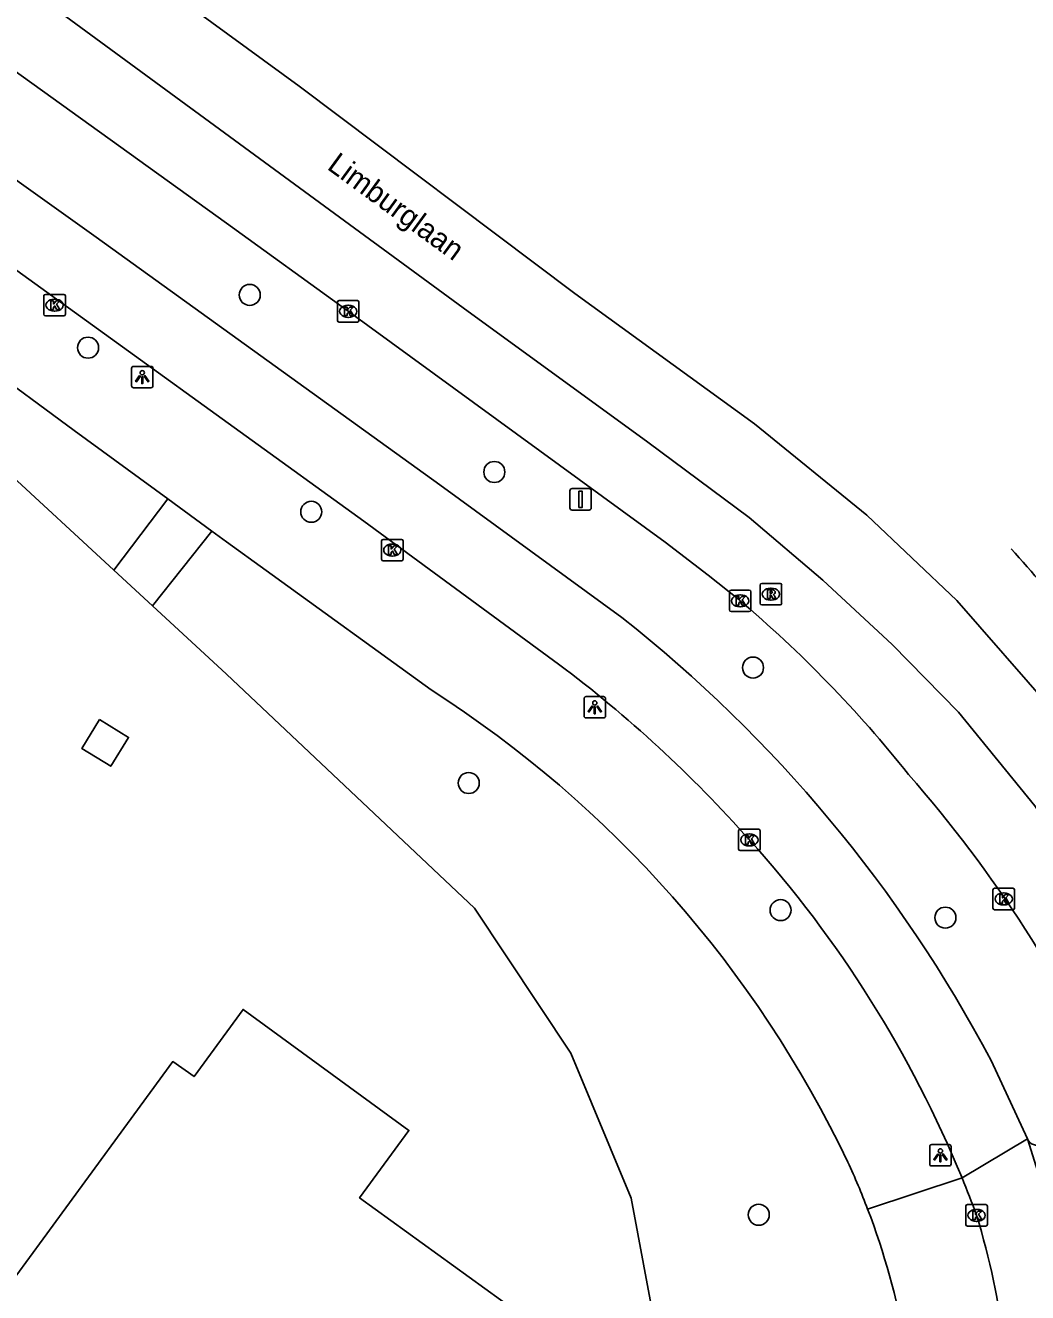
# Model space of a CAD drawing. Extents: x 159040 to 160094, y 381214 to 382518.
# Drawn here: x 159990.6 to 160037.3, y 382180.7 to 382239.7 of the extents above; entities that cross this region are included whole.
import ezdxf

# ---------------------------------------------------------------- set-up
doc = ezdxf.new("R2010")
doc.units = 0
for name, color, linetype in [('IMGEO_Berm_groen', 7, 'Continuous'), ('IMGEO_Boom', 7, 'Continuous'), ('IMGEO_Fietspad_gesloten', 7, 'Continuous'), ('IMGEO_Hek', 7, 'Continuous'), ('IMGEO_Kolk', 7, 'Continuous'), ('IMGEO_Lage_trafo', 7, 'Continuous'), ('IMGEO_Lichtpunt', 7, 'Continuous'), ('IMGEO_Openbare_ruimte_label', 7, 'Continuous'), ('IMGEO_Pand', 7, 'Continuous'), ('IMGEO_Rijbaan_regionaal_gesloten', 7, 'Continuous'), ('IMGEO_Rioolput', 7, 'Continuous'), ('IMGEO_Verkeersbordpaal', 7, 'Continuous'), ('IMGEO_Voetpad_open', 7, 'Continuous')]:
    doc.layers.add(name, color=color, linetype=linetype)

msp = doc.modelspace()

# ---------------------------------------------------------------- linework, layer by layer
at = {"layer": 'IMGEO_Berm_groen'}
for points in [[(159994.765, 382214.349), (159989.664, 382219.065), (159981.55, 382228.4), (159979.665, 382230.1), (159979.923, 382230.447)], [(159996.562, 382212.688), (160000, 382209.509), (160011.539, 382198.625), (160016.035, 382191.866), (160018.833, 382185.122), (160020.599, 382175.649), (160022.159, 382159.391), (160023.372, 382146.763), (160023.519, 382142.04), (160023.401, 382139.539), (160021.602, 382131.53), (160019.399, 382125.831), (160015.533, 382119.639), (159991.772, 382088.461)]]:
    msp.add_lwpolyline(points, dxfattribs=at)
at = {"layer": 'IMGEO_Boom'}
for centre in [(160001.087, 382227.166), (159993.562, 382224.711), (160012.468, 382218.923), (160003.948, 382217.07), (160024.505, 382209.816), (160011.276, 382204.443), (160025.788, 382198.525), (160033.456, 382198.177), (160024.771, 382184.346)]:
    msp.add_circle(centre, 0.489, dxfattribs=at)
at = {"layer": 'IMGEO_Fietspad_gesloten'}
for points in [[(159964.795, 382250.701), (159993.934, 382229.85), (160009.927, 382218.327), (160018.4, 382212.145)], [(160015.456, 382209.979), (160006.39, 382216.63), (159989.12, 382229.118), (159976.232, 382238.558), (159964.543, 382246.909), (159962.347, 382248.193)], [(160035.583, 382191.525), (160037.284, 382187.872)], [(160037.284, 382187.872), (160034.231, 382186.057)], [(160039.072, 382182.114), (160037.284, 382187.872)]]:
    msp.add_lwpolyline(points, dxfattribs=at)
for centre, radius, start, end in [((159978.235, 382161.205), 64.87, 27.86532, 51.74472), ((159979.779, 382162.358), 59.503, 41.51156, 53.15977), ((159984.115, 382165.527), 54.158, 22.27631, 42.04155), ((159979.85, 382163.877), 58.731, 20.36611, 22.18889), ((160002.63, 382174.353), 33.782, 6.49106, 17.15275)]:
    msp.add_arc(centre, radius, start, end, dxfattribs=at)
at = {"layer": 'IMGEO_Hek'}
for points in [[(159979.665, 382230.1), (159981.55, 382228.4), (159989.664, 382219.065), (159994.765, 382214.349)], [(159994.765, 382214.349), (159996.562, 382212.688)], [(159996.562, 382212.688), (160000, 382209.509), (160011.539, 382198.625), (160016.035, 382191.866), (160018.833, 382185.122), (160020.599, 382175.649), (160022.159, 382159.391)]]:
    msp.add_lwpolyline(points, dxfattribs=at)
at = {"layer": 'IMGEO_Kolk'}
for p, q in [((159991.504, 382226.265), (159991.504, 382227.117)), ((159991.579, 382227.191), (159992.431, 382227.191)), ((159991.992, 382226.971), (159992.017, 382226.971)), ((159992.505, 382227.117), (159992.505, 382226.265)), ((160005.243, 382226.903), (160006.095, 382226.903)), ((159992.015, 382226.411), (159991.99, 382226.411)), ((160005.168, 382225.977), (160005.168, 382226.829)), ((160005.656, 382226.683), (160005.681, 382226.683)), ((160006.169, 382226.829), (160006.169, 382225.977)), ((159992.431, 382226.191), (159991.579, 382226.191)), ((160006.095, 382225.903), (160005.243, 382225.903)), ((160005.679, 382226.123), (160005.654, 382226.123)), ((160007.22, 382214.861), (160007.22, 382215.713)), ((160007.295, 382215.787), (160008.147, 382215.787)), ((160008.221, 382215.713), (160008.221, 382214.861)), ((160007.708, 382215.567), (160007.733, 382215.567)), ((160008.147, 382214.787), (160007.295, 382214.787)), ((160007.731, 382215.007), (160007.706, 382215.007)), ((160023.406, 382212.499), (160023.406, 382213.351)), ((160023.481, 382213.425), (160024.333, 382213.425)), ((160024.407, 382213.351), (160024.407, 382212.499)), ((160023.894, 382213.205), (160023.919, 382213.205)), ((160024.333, 382212.425), (160023.481, 382212.425)), ((160023.917, 382212.645), (160023.892, 382212.645)), ((160023.835, 382201.369), (160023.835, 382202.221)), ((160023.91, 382202.295), (160024.762, 382202.295)), ((160024.836, 382202.221), (160024.836, 382201.369)), ((160024.346, 382201.515), (160024.321, 382201.515)), ((160024.323, 382202.075), (160024.348, 382202.075)), ((160024.762, 382201.295), (160023.91, 382201.295)), ((160035.671, 382198.621), (160035.671, 382199.473)), ((160035.746, 382199.547), (160036.598, 382199.547)), ((160036.159, 382199.327), (160036.184, 382199.327)), ((160036.672, 382199.473), (160036.672, 382198.621)), ((160036.182, 382198.767), (160036.157, 382198.767)), ((160036.598, 382198.547), (160035.746, 382198.547)), ((160034.408, 382183.89), (160034.408, 382184.742)), ((160034.483, 382184.816), (160035.335, 382184.816)), ((160034.896, 382184.596), (160034.921, 382184.596)), ((160035.409, 382184.742), (160035.409, 382183.89)), ((160035.335, 382183.816), (160034.483, 382183.816)), ((160034.919, 382184.036), (160034.894, 382184.036))]:
    msp.add_line(p, q, dxfattribs=at)
for points in [[(159991.504, 382226.265), (159991.504, 382227.117)], [(159991.579, 382227.191), (159992.431, 382227.191)], [(159991.825, 382226.891), (159991.948, 382226.891), (159991.948, 382226.74), (159992.078, 382226.891), (159992.242, 382226.891), (159992.096, 382226.74), (159992.249, 382226.491), (159992.097, 382226.491), (159992.012, 382226.655), (159991.948, 382226.588), (159991.948, 382226.491), (159991.825, 382226.491), (159991.825, 382226.891)], [(159992.505, 382227.117), (159992.505, 382226.265)], [(160005.243, 382226.903), (160006.095, 382226.903)], [(160005.168, 382225.977), (160005.168, 382226.829)], [(160005.489, 382226.603), (160005.612, 382226.603), (160005.612, 382226.452), (160005.742, 382226.603), (160005.906, 382226.603), (160005.76, 382226.452), (160005.913, 382226.203), (160005.761, 382226.203), (160005.676, 382226.367), (160005.612, 382226.3), (160005.612, 382226.203), (160005.489, 382226.203), (160005.489, 382226.603)], [(160006.169, 382226.829), (160006.169, 382225.977)], [(159992.431, 382226.191), (159991.579, 382226.191)], [(160006.095, 382225.903), (160005.243, 382225.903)], [(160007.22, 382214.861), (160007.22, 382215.713)], [(160007.295, 382215.787), (160008.147, 382215.787)], [(160008.221, 382215.713), (160008.221, 382214.861)], [(160007.541, 382215.487), (160007.664, 382215.487), (160007.664, 382215.336), (160007.794, 382215.487), (160007.958, 382215.487), (160007.812, 382215.336), (160007.965, 382215.087), (160007.813, 382215.087), (160007.728, 382215.251), (160007.664, 382215.184), (160007.664, 382215.087), (160007.541, 382215.087), (160007.541, 382215.487)], [(160008.147, 382214.787), (160007.295, 382214.787)], [(160023.406, 382212.499), (160023.406, 382213.351)], [(160023.481, 382213.425), (160024.333, 382213.425)], [(160024.407, 382213.351), (160024.407, 382212.499)], [(160023.727, 382213.125), (160023.85, 382213.125), (160023.85, 382212.974), (160023.98, 382213.125), (160024.144, 382213.125), (160023.998, 382212.974), (160024.151, 382212.725), (160023.999, 382212.725), (160023.914, 382212.889), (160023.85, 382212.822), (160023.85, 382212.725), (160023.727, 382212.725), (160023.727, 382213.125)], [(160024.333, 382212.425), (160023.481, 382212.425)], [(160023.835, 382201.369), (160023.835, 382202.221)], [(160023.91, 382202.295), (160024.762, 382202.295)], [(160024.836, 382202.221), (160024.836, 382201.369)], [(160024.156, 382201.995), (160024.279, 382201.995), (160024.279, 382201.844), (160024.409, 382201.995), (160024.573, 382201.995), (160024.427, 382201.844), (160024.58, 382201.595), (160024.428, 382201.595), (160024.343, 382201.759), (160024.279, 382201.692), (160024.279, 382201.595), (160024.156, 382201.595), (160024.156, 382201.995)], [(160024.762, 382201.295), (160023.91, 382201.295)], [(160035.671, 382198.621), (160035.671, 382199.473)], [(160035.746, 382199.547), (160036.598, 382199.547)], [(160035.992, 382199.247), (160036.115, 382199.247), (160036.115, 382199.096), (160036.245, 382199.247), (160036.409, 382199.247), (160036.263, 382199.096), (160036.416, 382198.847), (160036.264, 382198.847), (160036.179, 382199.011), (160036.115, 382198.944), (160036.115, 382198.847), (160035.992, 382198.847), (160035.992, 382199.247)], [(160036.672, 382199.473), (160036.672, 382198.621)], [(160036.598, 382198.547), (160035.746, 382198.547)], [(160034.408, 382183.89), (160034.408, 382184.742)], [(160034.483, 382184.816), (160035.335, 382184.816)], [(160034.729, 382184.516), (160034.852, 382184.516), (160034.852, 382184.365), (160034.982, 382184.516), (160035.146, 382184.516), (160035, 382184.365), (160035.153, 382184.116), (160035.001, 382184.116), (160034.916, 382184.28), (160034.852, 382184.213), (160034.852, 382184.116), (160034.729, 382184.116), (160034.729, 382184.516)], [(160035.409, 382184.742), (160035.409, 382183.89)], [(160035.335, 382183.816), (160034.483, 382183.816)]]:
    msp.add_lwpolyline(points, dxfattribs=at)
for centre, start, end in [((159991.581, 382227.115), 91.55205, 178.44795), ((159991.581, 382227.115), 91.55205, 178.44795), ((159992.429, 382227.115), 1.55205, 88.44795), ((159992.429, 382227.115), 1.55205, 88.44795), ((160005.245, 382226.827), 91.55205, 178.44795), ((160005.245, 382226.827), 91.55205, 178.44795), ((160006.093, 382226.827), 1.55205, 88.44795), ((160006.093, 382226.827), 1.55205, 88.44795), ((159991.581, 382226.267), 181.55205, 268.44795), ((159991.581, 382226.267), 181.55205, 268.44795), ((159992.429, 382226.267), 271.55205, 358.44795), ((159992.429, 382226.267), 271.55205, 358.44795), ((160005.245, 382225.979), 181.55205, 268.44795), ((160005.245, 382225.979), 181.55205, 268.44795), ((160006.093, 382225.979), 271.55205, 358.44795), ((160006.093, 382225.979), 271.55205, 358.44795), ((160007.297, 382215.711), 91.55205, 178.44795), ((160007.297, 382215.711), 91.55205, 178.44795), ((160008.145, 382215.711), 1.55205, 88.44795), ((160008.145, 382215.711), 1.55205, 88.44795), ((160007.297, 382214.863), 181.55205, 268.44795), ((160007.297, 382214.863), 181.55205, 268.44795), ((160008.145, 382214.863), 271.55205, 358.44795), ((160008.145, 382214.863), 271.55205, 358.44795), ((160023.483, 382213.349), 91.55205, 178.44795), ((160023.483, 382213.349), 91.55205, 178.44795), ((160024.331, 382213.349), 1.55205, 88.44795), ((160024.331, 382213.349), 1.55205, 88.44795), ((160023.483, 382212.501), 181.55205, 268.44795), ((160023.483, 382212.501), 181.55205, 268.44795), ((160024.331, 382212.501), 271.55205, 358.44795), ((160024.331, 382212.501), 271.55205, 358.44795), ((160023.912, 382202.219), 91.55205, 178.44795), ((160023.912, 382202.219), 91.55205, 178.44795), ((160024.76, 382202.219), 1.55205, 88.44795), ((160024.76, 382202.219), 1.55205, 88.44795), ((160023.912, 382201.371), 181.55205, 268.44795), ((160023.912, 382201.371), 181.55205, 268.44795), ((160024.76, 382201.371), 271.55205, 358.44795), ((160024.76, 382201.371), 271.55205, 358.44795), ((160035.748, 382199.471), 91.55205, 178.44795), ((160035.748, 382199.471), 91.55205, 178.44795), ((160036.596, 382199.471), 1.55205, 88.44795), ((160036.596, 382199.471), 1.55205, 88.44795), ((160035.748, 382198.623), 181.55205, 268.44795), ((160035.748, 382198.623), 181.55205, 268.44795), ((160036.596, 382198.623), 271.55205, 358.44795), ((160036.596, 382198.623), 271.55205, 358.44795), ((160034.485, 382184.74), 91.55205, 178.44795), ((160034.485, 382184.74), 91.55205, 178.44795), ((160035.333, 382184.74), 1.55205, 88.44795), ((160035.333, 382184.74), 1.55205, 88.44795), ((160034.485, 382183.892), 181.55205, 268.44795), ((160034.485, 382183.892), 181.55205, 268.44795), ((160035.333, 382183.892), 271.55205, 358.44795), ((160035.333, 382183.892), 271.55205, 358.44795)]:
    msp.add_arc(centre, 0.0765, start, end, dxfattribs=at)
for centre, major_axis, ratio, start_param, end_param in [((159991.991, 382226.691), (-0.387, 0.002), 0.722429, 4.712389, 7.853982), ((159992.016, 382226.691), (-0.39, 0.002), 0.717154, 1.570796, 4.712389), ((160005.655, 382226.403), (-0.387, 0.002), 0.722429, 4.712389, 7.853982), ((160005.68, 382226.403), (-0.39, 0.002), 0.717154, 1.570796, 4.712389), ((160007.707, 382215.287), (-0.387, 0.002), 0.722429, 4.712389, 7.853982), ((160007.732, 382215.287), (-0.39, 0.002), 0.717154, 1.570796, 4.712389), ((160023.893, 382212.925), (-0.387, 0.002), 0.722429, 4.712389, 7.853982), ((160023.918, 382212.925), (-0.39, 0.002), 0.717154, 1.570796, 4.712389), ((160024.322, 382201.795), (-0.387, 0.002), 0.722429, 4.712389, 7.853982), ((160024.347, 382201.795), (-0.39, 0.002), 0.717154, 1.570796, 4.712389), ((160036.158, 382199.047), (-0.387, 0.002), 0.722429, 4.712389, 7.853982), ((160036.183, 382199.047), (-0.39, 0.002), 0.717154, 1.570796, 4.712389), ((160034.895, 382184.316), (-0.387, 0.002), 0.722429, 4.712389, 7.853982), ((160034.92, 382184.316), (-0.39, 0.002), 0.717154, 1.570796, 4.712389)]:
    msp.add_ellipse(centre, major_axis=major_axis, ratio=ratio, start_param=start_param, end_param=end_param, dxfattribs=at)
at = {"layer": 'IMGEO_Lage_trafo'}
msp.add_lwpolyline([(159994.099, 382207.4), (159995.448, 382206.566), (159994.617, 382205.222), (159993.268, 382206.055), (159994.099, 382207.4)], dxfattribs=at)
at = {"layer": 'IMGEO_Lichtpunt'}
for p, q in [((159995.587, 382223.745), (159995.587, 382222.938)), ((159995.587, 382223.745), (159995.587, 382222.938)), ((159996.489, 382223.84), (159995.681, 382223.84)), ((159996.489, 382223.84), (159995.681, 382223.84)), ((159996.583, 382222.938), (159996.583, 382223.745)), ((159996.583, 382222.938), (159996.583, 382223.745)), ((159995.681, 382222.844), (159996.489, 382222.844)), ((159995.681, 382222.844), (159996.489, 382222.844)), ((160016.644, 382208.373), (160016.644, 382207.566)), ((160016.644, 382208.373), (160016.644, 382207.566)), ((160017.546, 382208.468), (160016.738, 382208.468)), ((160017.546, 382208.468), (160016.738, 382208.468)), ((160017.64, 382207.566), (160017.64, 382208.373)), ((160017.64, 382207.566), (160017.64, 382208.373)), ((160016.738, 382207.472), (160017.546, 382207.472)), ((160016.738, 382207.472), (160017.546, 382207.472)), ((160032.728, 382187.518), (160032.728, 382186.711)), ((160032.728, 382187.518), (160032.728, 382186.711)), ((160033.63, 382187.613), (160032.822, 382187.613)), ((160033.63, 382187.613), (160032.822, 382187.613)), ((160033.724, 382186.711), (160033.724, 382187.518)), ((160033.724, 382186.711), (160033.724, 382187.518)), ((160032.822, 382186.617), (160033.63, 382186.617)), ((160032.822, 382186.617), (160033.63, 382186.617))]:
    msp.add_line(p, q, dxfattribs=at)
for points in [[(159995.961, 382223.409), (159996, 382223.381), (159995.812, 382223.119), (159995.774, 382223.146), (159995.961, 382223.409)], [(159996.063, 382223.361), (159996.11, 382223.361), (159996.11, 382223.039), (159996.063, 382223.039), (159996.063, 382223.361)], [(159996.173, 382223.381), (159996.211, 382223.408), (159996.398, 382223.146), (159996.359, 382223.118), (159996.173, 382223.381)], [(160017.018, 382208.037), (160017.057, 382208.009), (160016.869, 382207.747), (160016.831, 382207.774), (160017.018, 382208.037)], [(160017.12, 382207.989), (160017.167, 382207.989), (160017.167, 382207.667), (160017.12, 382207.667), (160017.12, 382207.989)], [(160017.23, 382208.009), (160017.268, 382208.036), (160017.455, 382207.774), (160017.416, 382207.746), (160017.23, 382208.009)], [(160033.102, 382187.182), (160033.141, 382187.154), (160032.953, 382186.892), (160032.915, 382186.919), (160033.102, 382187.182)], [(160033.204, 382187.134), (160033.251, 382187.134), (160033.251, 382186.812), (160033.204, 382186.812), (160033.204, 382187.134)], [(160033.314, 382187.154), (160033.352, 382187.181), (160033.539, 382186.919), (160033.5, 382186.891), (160033.314, 382187.154)]]:
    msp.add_lwpolyline(points, dxfattribs=at)
for centre in [(159996.086, 382223.543), (160017.143, 382208.171), (160033.227, 382187.316)]:
    msp.add_circle(centre, 0.0994, dxfattribs=at)
for centre, start, end in [((159995.681, 382223.745), 90, 180), ((159995.681, 382223.745), 90, 180), ((159996.489, 382223.745), 0, 90), ((159996.489, 382223.745), 0, 90), ((159995.681, 382222.938), 180, 270), ((159995.681, 382222.938), 180, 270), ((159996.489, 382222.938), 270, 0), ((159996.489, 382222.938), 270, 360), ((160016.738, 382208.373), 90, 180), ((160016.738, 382208.373), 90, 180), ((160017.546, 382208.373), 0, 90), ((160017.546, 382208.373), 0, 90), ((160016.738, 382207.566), 180, 270), ((160016.738, 382207.566), 180, 270), ((160017.546, 382207.566), 270, 0), ((160017.546, 382207.566), 270, 360), ((160032.822, 382187.518), 90, 180), ((160032.822, 382187.518), 90, 180), ((160033.63, 382187.518), 0, 90), ((160033.63, 382187.518), 0, 90), ((160032.822, 382186.711), 180, 270), ((160032.822, 382186.711), 180, 270), ((160033.63, 382186.711), 270, 0), ((160033.63, 382186.711), 270, 360)]:
    msp.add_arc(centre, 0.0946, start, end, dxfattribs=at)
at = {"layer": 'IMGEO_Pand'}
msp.add_lwpolyline([(160003.589, 382147.246), (160003.536, 382147.173), (159998.902, 382151.585), (159996.676, 382153.704), (160003.262, 382162.777), (160002.785, 382163.124), (160007.022, 382168.987), (160007.498, 382168.639), (160014.945, 382178.804), (160006.201, 382185.134), (160008.49, 382188.267), (160000.779, 382193.901), (159998.498, 382190.779), (159997.501, 382191.479), (159991.475, 382183.231), (159990.195, 382181.478)], dxfattribs=at)
at = {"layer": 'IMGEO_Rijbaan_regionaal_gesloten'}
for points in [[(160044.002, 382193.144), (160040.265, 382199.308), (160037.626, 382203.382), (160034.07, 382207.743), (160030.973, 382210.899), (160027.761, 382213.883), (160024.319, 382216.81), (160019.615, 382220.31), (160011.012, 382226.564), (159985.831, 382245.041), (159951.455, 382270.099), (159951.408, 382270.111)], [(160023.841, 382212.981), (160022.411, 382214.128), (160020.42, 382215.661), (160005.662, 382226.409), (160000, 382230.515), (159973.311, 382249.715), (159972.771, 382250)], [(159986.376, 382249.304), (160003.384, 382236.892), (160016.21, 382227.235), (160024.574, 382221.169), (160029.802, 382216.915), (160033.984, 382212.941), (160038.375, 382207.92), (160042.349, 382202.412), (160046.13, 382196.053)]]:
    msp.add_lwpolyline(points, dxfattribs=at)
for centre, radius, start, end in [((159974.287, 382158.834), 84.056, 36.14285, 42.24704), ((159987.302, 382169.638), 56.69, 38.3878, 49.86873), ((159985.811, 382164.526), 61.111, 24.33721, 41.27742)]:
    msp.add_arc(centre, radius, start, end, dxfattribs=at)
at = {"layer": 'IMGEO_Rioolput'}
for p, q in [((160024.837, 382212.81), (160024.837, 382213.662)), ((160024.912, 382213.736), (160025.764, 382213.736)), ((160025.325, 382213.516), (160025.35, 382213.516)), ((160025.838, 382213.662), (160025.838, 382212.81)), ((160025.764, 382212.736), (160024.912, 382212.736)), ((160025.348, 382212.956), (160025.323, 382212.956))]:
    msp.add_line(p, q, dxfattribs=at)
for points in [[(160024.837, 382212.81), (160024.837, 382213.662)], [(160024.912, 382213.736), (160025.764, 382213.736)], [(160025.426, 382213.434), (160025.174, 382213.436), (160025.174, 382213.036)], [(160025.352, 382213.355), (160025.298, 382213.355), (160025.298, 382213.274)], [(160025.838, 382213.662), (160025.838, 382212.81)], [(160025.764, 382212.736), (160024.912, 382212.736)], [(160025.174, 382213.036), (160025.298, 382213.036), (160025.298, 382213.198), (160025.309, 382213.198)], [(160025.298, 382213.274), (160025.35, 382213.274)], [(160025.356, 382213.169), (160025.427, 382213.036), (160025.567, 382213.036), (160025.502, 382213.162)]]:
    msp.add_lwpolyline(points, dxfattribs=at)
for centre, radius, start, end in [((160024.914, 382213.66), 0.0765, 91.55205, 178.44795), ((160024.914, 382213.66), 0.0765, 91.55205, 178.44795), ((160025.358, 382213.259), 0.0964, 77.00612, 93.18647), ((160025.372, 382213.316), 0.0378, 276.66336, 79.67722), ((160025.425, 382213.324), 0.109, 350.36119, 89.41601), ((160025.423, 382213.324), 0.112, 277.58423, 350.98172), ((160025.762, 382213.66), 0.0765, 1.55205, 88.44795), ((160025.762, 382213.66), 0.0765, 1.55205, 88.44795), ((160024.914, 382212.812), 0.0765, 181.55205, 268.44795), ((160024.914, 382212.812), 0.0765, 181.55205, 268.44795), ((160025.308, 382213.145), 0.0533, 26.02933, 88.69889), ((160025.334, 382213.463), 0.19, 274.7715, 282.96867), ((160025.407, 382213.109), 0.108, 29.51342, 73.79051), ((160025.762, 382212.812), 0.0765, 271.55205, 358.44795), ((160025.762, 382212.812), 0.0765, 271.55205, 358.44795)]:
    msp.add_arc(centre, radius, start, end, dxfattribs=at)
for centre, major_axis, ratio, start_param, end_param in [((160025.324, 382213.236), (-0.387, 0.002), 0.722429, 4.712389, 7.853982), ((160025.349, 382213.236), (-0.39, 0.002), 0.717154, 1.570796, 4.712389)]:
    msp.add_ellipse(centre, major_axis=major_axis, ratio=ratio, start_param=start_param, end_param=end_param, dxfattribs=at)
at = {"layer": 'IMGEO_Verkeersbordpaal'}
for p, q in [((160015.985, 382217.25), (160015.985, 382218.05)), ((160015.985, 382218.05), (160015.985, 382217.25)), ((160016.085, 382218.15), (160016.875, 382218.15)), ((160016.875, 382218.15), (160016.085, 382218.15)), ((160016.975, 382218.05), (160016.975, 382217.25)), ((160016.975, 382217.25), (160016.975, 382218.05)), ((160016.875, 382217.15), (160016.085, 382217.15)), ((160016.085, 382217.15), (160016.875, 382217.15))]:
    msp.add_line(p, q, dxfattribs=at)
msp.add_lwpolyline([(160016.405, 382218.025), (160016.555, 382218.025), (160016.555, 382217.275), (160016.405, 382217.275), (160016.405, 382218.025)], dxfattribs=at)
for centre, start, end in [((160016.085, 382218.05), 90, 180), ((160016.085, 382218.05), 90, 180), ((160016.875, 382218.05), 0, 90), ((160016.875, 382218.05), 360, 90), ((160016.085, 382217.25), 180, 270), ((160016.085, 382217.25), 180, 270), ((160016.875, 382217.25), 270, 0), ((160016.875, 382217.25), 270, 0)]:
    msp.add_arc(centre, 0.1, start, end, dxfattribs=at)
at = {"layer": 'IMGEO_Voetpad_open'}
for points in [[(159997.268, 382217.678), (159992.918, 382220.855), (159979.923, 382230.447)], [(159994.765, 382214.349), (159997.268, 382217.678)], [(159997.268, 382217.678), (159999.326, 382216.161)], [(159999.326, 382216.161), (159996.562, 382212.688)], [(160009.528, 382208.775), (160001.858, 382214.342), (160000, 382215.677), (159999.326, 382216.161)], [(159996.562, 382212.688), (159994.765, 382214.349)], [(160034.231, 382186.057), (160029.838, 382184.61)]]:
    msp.add_lwpolyline(points, dxfattribs=at)
for centre, radius, start, end in [((159980.718, 382163.82), 53.395, 25.48851, 57.34606), ((160037.73, 382188.061), 0.485, 202.96659, 294.19841), ((159997.614, 382172.313), 34.49, 20.88767, 24.83116), ((159997.374, 382172.198), 34.755, 10.15856, 20.92353)]:
    msp.add_arc(centre, radius, start, end, dxfattribs=at)

# ---------------------------------------------------------------- texts
at = {"layer": 'IMGEO_Openbare_ruimte_label'}
msp.add_text('Limburglaan', height=1, rotation=323.90943, dxfattribs=at).set_placement((160004.638, 382233.054))

doc.saveas('drawing.dxf')
